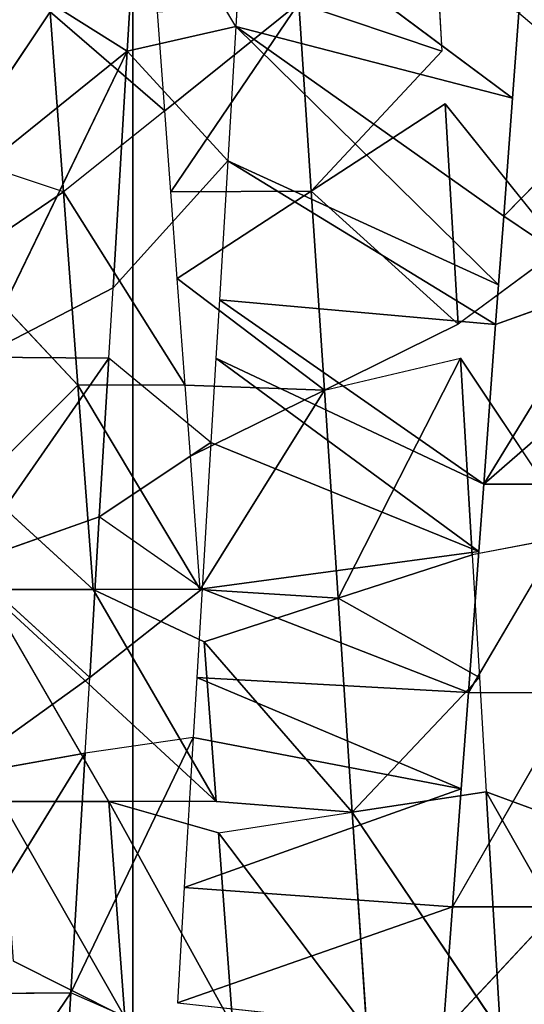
# Model space of a CAD drawing. Extents: x 143 to 263, y -61 to 82.
# Tile 556 of 656: x 246.977 to 247.389, y 72.231 to 73.035. Entities that reach past the tile are written whole.
import ezdxf

# ---------------------------------------------------------------- set-up
doc = ezdxf.new("R2010")
doc.units = 0
doc.header["$LTSCALE"] = 25.4
doc.layers.get('0').update_dxf_attribs({"color": 13, "linetype": 'CONTINUOUS'})

# ---------------------------------------------------------------- blocks, each defined once
blk = doc.blocks.new('ICE-BALL-8126_STL')
at = {"color": 41}
for p, q in [((9.26165, 43.60299, 93.5461), (9.35798, 43.50833, 93.49896)), ((9.41407, 43.59167, 93.47514), (9.35798, 43.50833, 93.49896)), ((9.57662, 43.4921, 93.41992), (9.41407, 43.59167, 93.47514)), ((9.57662, 43.4921, 93.41992), (9.41407, 43.59167, 93.47514)), ((9.44628, 43.50177, 93.46261), (9.41407, 43.59167, 93.47514)), ((10, 43.59191, 96.88291), (9.82779, 43.4941, 96.87529)), ((10, 43.59191, 96.88291), (9.82779, 43.4941, 96.87529)), ((9.57662, 43.5796, 93.41992), (9.57662, 43.4921, 93.41992)), ((9.7468, 43.47946, 93.38233), (9.57662, 43.5796, 93.41992)), ((9.86082, 43.58358, 96.87794), (9.82779, 43.4941, 96.87529)), ((9.61798, 43.56905, 96.84512), (9.4739, 43.47293, 96.8106)), ((9.61798, 43.56905, 96.84512), (9.63429, 43.48253, 96.84831)), ((9.7468, 43.47946, 93.38233), (9.7468, 43.56696, 93.38233)), ((9.7468, 43.56696, 93.38233), (9.92168, 43.46647, 93.36375)), ((9.38404, 43.55505, 96.78307), (9.26615, 43.4605, 96.73956)), ((9.38404, 43.55505, 96.78307), (9.44622, 43.47128, 96.80263)), ((10.02348, 43.45891, 93.36197), (9.92168, 43.55397, 93.36375)), ((9.92168, 43.55397, 93.36375), (9.92168, 43.46647, 93.36375)), ((9.09784, 43.29588, 93.20415), (9.26165, 43.51548, 93.5461)), ((9.09784, 43.29588, 93.20415), (9.26165, 43.51548, 93.5461)), ((9.19197, 43.52068, 93.58551), (9.26165, 43.51548, 93.5461)), ((9.20315, 43.28958, 93.15316), (9.26165, 43.51548, 93.5461)), ((9.20315, 43.28958, 93.15316), (9.26165, 43.51548, 93.5461)), ((9.26165, 43.51548, 93.5461), (9.35798, 43.50833, 93.49896)), ((9.20315, 43.28958, 93.15316), (9.35798, 43.50833, 93.49896)), ((9.20315, 43.28958, 93.15316), (9.35798, 43.50833, 93.49896)), ((9.35798, 43.50833, 93.49896), (9.41407, 43.50417, 93.47514)), ((9.82779, 43.4941, 96.87529), (10.02389, 43.50584, 96.88277)), ((9.82779, 43.4941, 96.87529), (10.02389, 43.50584, 96.88277)), ((9.84452, 43.38473, 96.68659), (10.02389, 43.50584, 96.88277)), ((9.84452, 43.38473, 96.68659), (10.02389, 43.50584, 96.88277)), ((9.20315, 43.28958, 93.15316), (9.41407, 43.50417, 93.47514)), ((9.20315, 43.28958, 93.15316), (9.41407, 43.50417, 93.47514)), ((9.31275, 43.28302, 93.10803), (9.41407, 43.50417, 93.47514)), ((9.31275, 43.28302, 93.10803), (9.41407, 43.50417, 93.47514)), ((9.31275, 43.28302, 93.10803), (9.44628, 43.50177, 93.46261)), ((9.31275, 43.28302, 93.10803), (9.44628, 43.50177, 93.46261)), ((9.41407, 43.50417, 93.47514), (9.44628, 43.50177, 93.46261)), ((9.42616, 43.27624, 93.06926), (9.44628, 43.50177, 93.46261)), ((9.42616, 43.27624, 93.06926), (9.44628, 43.50177, 93.46261)), ((9.44628, 43.50177, 93.46261), (9.57662, 43.4921, 93.41992)), ((9.44628, 43.50177, 93.46261), (9.57662, 43.4921, 93.41992)), ((9.42616, 43.27624, 93.06926), (9.57662, 43.4921, 93.41992)), ((9.42616, 43.27624, 93.06926), (9.57662, 43.4921, 93.41992)), ((9.4739, 43.27338, 93.05522), (9.57662, 43.4921, 93.41992)), ((9.4739, 43.27338, 93.05522), (9.57662, 43.4921, 93.41992)), ((9.57662, 43.4921, 93.41992), (9.63165, 43.48801, 93.40559)), ((9.73448, 43.48852, 96.86475), (9.82779, 43.4941, 96.87529)), ((9.82779, 43.4941, 96.87529), (9.84452, 43.38473, 96.68659)), ((9.82779, 43.4941, 96.87529), (9.84452, 43.38473, 96.68659)), ((9.63165, 43.48801, 93.40559), (9.4739, 43.27338, 93.05522)), ((9.63165, 43.48801, 93.40559), (9.4739, 43.27338, 93.05522)), ((9.4739, 43.47293, 96.8106), (9.63429, 43.48253, 96.84831)), ((9.4739, 43.47293, 96.8106), (9.63429, 43.48253, 96.84831)), ((9.54282, 43.26926, 93.03726), (9.63165, 43.48801, 93.40559)), ((9.54282, 43.26926, 93.03726), (9.63165, 43.48801, 93.40559)), ((9.63165, 43.48801, 93.40559), (9.7468, 43.47946, 93.38233)), ((9.66213, 43.26212, 93.01241), (9.63165, 43.48801, 93.40559)), ((9.66213, 43.26212, 93.01241), (9.63165, 43.48801, 93.40559)), ((9.63429, 43.48253, 96.84831), (9.73448, 43.48852, 96.86475)), ((9.66982, 43.37315, 96.66223), (9.63429, 43.48253, 96.84831)), ((9.66982, 43.37315, 96.66223), (9.63429, 43.48253, 96.84831)), ((9.73448, 43.48852, 96.86475), (9.66982, 43.37315, 96.66223)), ((9.73448, 43.48852, 96.86475), (9.66982, 43.37315, 96.66223)), ((9.73448, 43.48852, 96.86475), (9.84452, 43.38473, 96.68659)), ((9.73448, 43.48852, 96.86475), (9.84452, 43.38473, 96.68659)), ((9.66213, 43.26212, 93.01241), (9.7468, 43.47946, 93.38233)), ((9.66213, 43.26212, 93.01241), (9.7468, 43.47946, 93.38233)), ((9.73448, 43.25779, 93.00108), (9.7468, 43.47946, 93.38233)), ((9.73448, 43.25779, 93.00108), (9.7468, 43.47946, 93.38233)), ((9.82551, 43.47361, 93.37152), (9.73448, 43.25779, 93.00108)), ((9.82551, 43.47361, 93.37152), (9.73448, 43.25779, 93.00108)), ((9.7468, 43.47946, 93.38233), (9.82551, 43.47361, 93.37152)), ((9.78343, 43.25486, 92.99497), (9.82551, 43.47361, 93.37152)), ((9.78343, 43.25486, 92.99497), (9.82551, 43.47361, 93.37152)), ((9.82551, 43.47361, 93.37152), (9.92168, 43.46647, 93.36375)), ((9.906, 43.24753, 92.98518), (9.82551, 43.47361, 93.37152)), ((9.906, 43.24753, 92.98518), (9.82551, 43.47361, 93.37152)), ((9.26615, 43.4605, 96.73956), (9.44622, 43.47128, 96.80263)), ((9.26615, 43.4605, 96.73956), (9.44622, 43.47128, 96.80263)), ((9.33744, 43.35113, 96.56404), (9.44622, 43.47128, 96.80263)), ((9.33744, 43.35113, 96.56404), (9.44622, 43.47128, 96.80263)), ((9.50002, 43.3619, 96.62098), (9.44622, 43.47128, 96.80263)), ((9.50002, 43.3619, 96.62098), (9.4739, 43.47293, 96.8106)), ((9.66982, 43.37315, 96.66223), (9.4739, 43.47293, 96.8106)), ((9.66982, 43.37315, 96.66223), (9.4739, 43.47293, 96.8106)), ((9.906, 43.24753, 92.98518), (9.92168, 43.46647, 93.36375)), ((9.906, 43.24753, 92.98518), (9.92168, 43.46647, 93.36375)), ((9.92168, 43.46647, 93.36375), (10.02348, 43.45891, 93.36197)), ((10, 43.24191, 92.98291), (9.92168, 43.46647, 93.36375)), ((10, 43.24191, 92.98291), (9.92168, 43.46647, 93.36375)), ((9.09627, 43.45034, 96.66085), (9.22312, 43.45793, 96.72147)), ((9.22312, 43.45793, 96.72147), (9.18407, 43.34096, 96.49298)), ((9.22312, 43.45793, 96.72147), (9.18407, 43.34096, 96.49298)), ((9.22312, 43.45793, 96.72147), (9.33744, 43.35113, 96.56404)), ((9.26615, 43.4605, 96.73956), (9.33744, 43.35113, 96.56404)), ((10, 43.24191, 92.98291), (10.02348, 43.45891, 93.36197)), ((10.02156, 43.39646, 96.69334), (9.84452, 43.38473, 96.68659)), ((10.02156, 43.39646, 96.69334), (9.84452, 43.38473, 96.68659)), ((9.86125, 43.27535, 96.49789), (10.02156, 43.39646, 96.69334)), ((9.86125, 43.27535, 96.49789), (10.02156, 43.39646, 96.69334)), ((9.66982, 43.37315, 96.66223), (9.84452, 43.38473, 96.68659)), ((9.66982, 43.37315, 96.66223), (9.84452, 43.38473, 96.68659)), ((9.84452, 43.38473, 96.68659), (9.70535, 43.26378, 96.47615)), ((9.84452, 43.38473, 96.68659), (9.70535, 43.26378, 96.47615)), ((9.83568, 43.27346, 96.49541), (9.84452, 43.38473, 96.68659)), ((9.86125, 43.27535, 96.49789), (9.84452, 43.38473, 96.68659)), ((9.66982, 43.37315, 96.66223), (9.50002, 43.3619, 96.62098)), ((9.66982, 43.37315, 96.66223), (9.50002, 43.3619, 96.62098)), ((9.66271, 43.26061, 96.46739), (9.66982, 43.37315, 96.66223)), ((9.66982, 43.37315, 96.66223), (9.70535, 43.26378, 96.47615)), ((9.50002, 43.3619, 96.62098), (9.33744, 43.35113, 96.56404)), ((9.50002, 43.3619, 96.62098), (9.33744, 43.35113, 96.56404)), ((9.40874, 43.24175, 96.38852), (9.50002, 43.3619, 96.62098)), ((9.40874, 43.24175, 96.38852), (9.50002, 43.3619, 96.62098)), ((9.49592, 43.24823, 96.42097), (9.50002, 43.3619, 96.62098)), ((9.49592, 43.24823, 96.42097), (9.50002, 43.3619, 96.62098)), ((9.50002, 43.3619, 96.62098), (9.55382, 43.25253, 96.43934)), ((9.50002, 43.3619, 96.62098), (9.55382, 43.25253, 96.43934)), ((9.18407, 43.34096, 96.49298), (9.33744, 43.35113, 96.56404)), ((9.18407, 43.34096, 96.49298), (9.33744, 43.35113, 96.56404)), ((9.33744, 43.35113, 96.56404), (9.33805, 43.2365, 96.35777)), ((9.40874, 43.24175, 96.38852), (9.33744, 43.35113, 96.56404)), ((9.40874, 43.24175, 96.38852), (9.33744, 43.35113, 96.56404)), ((9.33744, 43.35113, 96.56404), (9.33805, 43.2365, 96.35777)), ((9.27187, 43.23159, 96.32511), (9.18407, 43.34096, 96.49298)), ((9.18407, 43.34096, 96.49298), (9.33805, 43.2365, 96.35777)), ((9.18407, 43.34096, 96.49298), (9.33805, 43.2365, 96.35777)), ((9.27187, 43.23159, 96.32511), (9.18407, 43.34096, 96.49298)), ((9.20315, 43.28958, 93.15316), (9.06982, 43.21006, 93.21907)), ((9.09784, 43.29588, 93.20415), (9.20315, 43.28958, 93.15316)), ((9.20315, 43.28958, 93.15316), (9.22312, 43.20089, 93.14435)), ((9.20315, 43.28958, 93.15316), (9.31275, 43.28302, 93.10803)), ((9.31275, 43.28302, 93.10803), (9.22312, 43.20089, 93.14435)), ((9.31275, 43.28302, 93.10803), (9.41642, 43.18932, 93.07228)), ((9.31275, 43.28302, 93.10803), (9.42616, 43.27624, 93.06926)), ((10.01924, 43.28709, 96.50391), (9.83568, 43.18596, 96.49541)), ((10.01924, 43.28709, 96.50391), (9.83568, 43.18596, 96.49541)), ((10.01924, 43.28709, 96.50391), (9.86125, 43.27535, 96.49789)), ((10.01924, 43.28709, 96.50391), (9.86125, 43.27535, 96.49789)), ((9.42616, 43.27624, 93.06926), (9.4739, 43.27338, 93.05522)), ((9.4739, 43.27338, 93.05522), (9.54282, 43.26926, 93.03726)), ((9.83568, 43.27346, 96.49541), (9.66271, 43.17311, 96.46739)), ((9.83568, 43.27346, 96.49541), (9.66271, 43.17311, 96.46739)), ((9.83568, 43.27346, 96.49541), (9.70535, 43.26378, 96.47615)), ((9.83568, 43.27346, 96.49541), (9.70535, 43.26378, 96.47615)), ((9.86125, 43.27535, 96.49789), (9.83568, 43.18596, 96.49541)), ((9.83568, 43.27346, 96.49541), (9.83568, 43.18596, 96.49541)), ((9.54282, 43.26926, 93.03726), (9.4739, 43.18588, 93.05522)), ((9.54282, 43.26926, 93.03726), (9.60336, 43.17814, 93.02367)), ((9.54282, 43.26926, 93.03726), (9.66213, 43.26212, 93.01241)), ((9.66271, 43.26061, 96.46739), (9.49592, 43.16072, 96.42097)), ((9.66271, 43.26061, 96.46739), (9.55382, 43.25253, 96.43934)), ((9.66213, 43.26212, 93.01241), (9.60336, 43.17814, 93.02367)), ((9.66213, 43.26212, 93.01241), (9.73448, 43.17029, 93.00108)), ((9.66213, 43.26212, 93.01241), (9.73448, 43.25779, 93.00108)), ((9.70535, 43.26378, 96.47615), (9.66271, 43.17311, 96.46739)), ((9.66271, 43.26061, 96.46739), (9.66271, 43.17311, 96.46739)), ((9.73448, 43.25779, 93.00108), (9.78343, 43.25486, 92.99497)), ((9.55382, 43.25253, 96.43934), (9.49592, 43.24823, 96.42097)), ((9.78343, 43.25486, 92.99497), (9.79616, 43.1666, 92.99359)), ((9.78343, 43.25486, 92.99497), (9.99204, 43.15488, 92.98293)), ((9.78343, 43.25486, 92.99497), (9.906, 43.24753, 92.98518)), ((9.49592, 43.24823, 96.42097), (9.33805, 43.149, 96.35777)), ((9.40874, 43.24175, 96.38852), (9.33805, 43.2365, 96.35777)), ((9.49592, 43.24823, 96.42097), (9.40874, 43.24175, 96.38852)), ((9.49592, 43.24823, 96.42097), (9.49592, 43.16072, 96.42097)), ((9.906, 43.24753, 92.98518), (10, 43.24191, 92.98291)), ((9.33805, 43.2365, 96.35777), (9.27187, 43.23159, 96.32511)), ((10.02914, 43.24016, 92.98313), (9.99204, 43.15488, 92.98293)), ((9.27187, 43.23159, 96.32511), (9.19124, 43.13808, 96.27987)), ((9.27187, 43.23159, 96.32511), (9.19124, 43.22558, 96.27987)), ((9.27187, 43.23159, 96.32511), (9.33805, 43.149, 96.35777)), ((9.22312, 43.20089, 93.14435), (9.06982, 43.21006, 93.21907)), ((9.22312, 43.20089, 93.14435), (9.06982, 43.21006, 93.21907)), ((0, 43.20555, 75.32821), (21.2, 43.20555, 75.32821)), ((0, 43.20555, 75.32821), (21.2, 43.20555, 75.32821)), ((0, 43.20555, 114.53761), (21.2, 43.20555, 114.53761)), ((0, 43.20555, 114.53761), (21.2, 43.20555, 114.53761)), ((9.16018, 43.10069, 93.38557), (9.22312, 43.20089, 93.14435)), ((9.16018, 43.10069, 93.38557), (9.22312, 43.20089, 93.14435)), ((9.41642, 43.18932, 93.07228), (9.22312, 43.20089, 93.14435)), ((9.41642, 43.18932, 93.07228), (9.22312, 43.20089, 93.14435)), ((9.47311, 43.07995, 93.25304), (9.22312, 43.20089, 93.14435)), ((9.47311, 43.07995, 93.25304), (9.22312, 43.20089, 93.14435)), ((9.3119, 43.09063, 93.31239), (9.22312, 43.20089, 93.14435)), ((9.3119, 43.09063, 93.31239), (9.22312, 43.20089, 93.14435)), ((10.01172, 43.19903, 96.50398), (9.83568, 43.09845, 96.49541)), ((9.83568, 43.18596, 96.49541), (10.01172, 43.19903, 96.50398)), ((9.83568, 43.18596, 96.49541), (10.01172, 43.19903, 96.50398)), ((10.01172, 43.19903, 96.50398), (9.83568, 43.09845, 96.49541)), ((9.96606, 43.10814, 96.50366), (10.01172, 43.19903, 96.50398)), ((9.41642, 43.18932, 93.07228), (9.47311, 43.07995, 93.25304)), ((9.4739, 43.18588, 93.05522), (9.41642, 43.18932, 93.07228)), ((9.41642, 43.18932, 93.07228), (9.47311, 43.07995, 93.25304)), ((9.4739, 43.18588, 93.05522), (9.47311, 43.07995, 93.25304)), ((9.4739, 43.18588, 93.05522), (9.47311, 43.07995, 93.25304)), ((9.60336, 43.17814, 93.02367), (9.4739, 43.18588, 93.05522)), ((9.4739, 43.18588, 93.05522), (9.64189, 43.06876, 93.20916)), ((9.60336, 43.17814, 93.02367), (9.4739, 43.18588, 93.05522)), ((9.4739, 43.18588, 93.05522), (9.64189, 43.06876, 93.20916)), ((9.83568, 43.18596, 96.49541), (9.66271, 43.08561, 96.46739)), ((9.83568, 43.18596, 96.49541), (9.83568, 43.09845, 96.49541)), ((9.73448, 43.17029, 93.00108), (9.60336, 43.17814, 93.02367)), ((9.60336, 43.17814, 93.02367), (9.64189, 43.06876, 93.20916)), ((9.60336, 43.17814, 93.02367), (9.64189, 43.06876, 93.20916)), ((9.73448, 43.17029, 93.00108), (9.60336, 43.17814, 93.02367)), ((9.49592, 43.16072, 96.42097), (9.66271, 43.17311, 96.46739)), ((9.49592, 43.16072, 96.42097), (9.66271, 43.17311, 96.46739)), ((9.66271, 43.17311, 96.46739), (9.57698, 43.07925, 96.44601)), ((9.73448, 43.17029, 93.00108), (9.64189, 43.06876, 93.20916)), ((9.73448, 43.17029, 93.00108), (9.64189, 43.06876, 93.20916)), ((9.66271, 43.17311, 96.46739), (9.66271, 43.08561, 96.46739)), ((9.73448, 43.17029, 93.00108), (9.81597, 43.05723, 93.182)), ((9.73448, 43.17029, 93.00108), (9.81597, 43.05723, 93.182)), ((9.79616, 43.1666, 92.99359), (9.73448, 43.17029, 93.00108)), ((9.49592, 43.16072, 96.42097), (9.33805, 43.149, 96.35777)), ((9.49592, 43.16072, 96.42097), (9.33805, 43.149, 96.35777)), ((9.49592, 43.16072, 96.42097), (9.39479, 43.06572, 96.38278)), ((9.49592, 43.16072, 96.42097), (9.57698, 43.07925, 96.44601)), ((9.99204, 43.15488, 92.98293), (9.79616, 43.1666, 92.99359)), ((9.79616, 43.1666, 92.99359), (9.81597, 43.05723, 93.182)), ((9.79616, 43.1666, 92.99359), (9.81597, 43.05723, 93.182)), ((9.79616, 43.1666, 92.99359), (9.99281, 43.04551, 93.17237)), ((9.99204, 43.15488, 92.98293), (9.79616, 43.1666, 92.99359)), ((9.79616, 43.1666, 92.99359), (9.99281, 43.04551, 93.17237)), ((10.18803, 43.14316, 92.992), (9.99204, 43.15488, 92.98293)), ((10.18803, 43.14316, 92.992), (9.99204, 43.15488, 92.98293)), ((10.16977, 43.03378, 93.18056), (9.99204, 43.15488, 92.98293)), ((10.16977, 43.03378, 93.18056), (9.99204, 43.15488, 92.98293)), ((9.99281, 43.04551, 93.17237), (9.99204, 43.15488, 92.98293)), ((9.99281, 43.04551, 93.17237), (9.99204, 43.15488, 92.98293)), ((9.19124, 43.13808, 96.27987), (9.33805, 43.149, 96.35777)), ((9.19124, 43.13808, 96.27987), (9.33805, 43.149, 96.35777)), ((9.33805, 43.149, 96.35777), (9.30844, 43.0593, 96.34364)), ((9.33805, 43.149, 96.35777), (9.39479, 43.06572, 96.38278)), ((9.19124, 43.13808, 96.27987), (9.30844, 43.0593, 96.34364))]:
    blk.add_line(p, q, dxfattribs=at)
mesh = blk.add_polyface(dxfattribs=at)
corners = [(21.2, 45.01358, 80.03829), (0, 43.20555, 75.32821), (21.2, 43.20555, 75.32821), (0, 45.01358, 80.03829)]
mesh.append_faces([[corners[k] for k in face] for face in [(0, 1, 2), (1, 0, 3)]], dxfattribs={"vtx0": -1, "color": 41})
mesh = blk.add_polyface(dxfattribs=at)
corners = [(21.2, 43.20555, 114.53761), (0, 45.01358, 109.82753), (21.2, 45.01358, 109.82753), (0, 43.20555, 114.53761)]
mesh.append_faces([[corners[k] for k in face] for face in [(0, 1, 2), (1, 0, 3)]], dxfattribs={"vtx0": -1, "color": 41})
mesh = blk.add_polyface(dxfattribs=at)
corners = [(0, 42.68692, 119.56032), (23, 44.9885, 114.9556), (0, 44.9885, 114.9556), (23, 42.68692, 119.56032)]
mesh.append_faces([[corners[k] for k in face] for face in [(0, 1, 2), (1, 0, 3)]], dxfattribs={"vtx0": -1, "color": 41})
mesh = blk.add_polyface(dxfattribs=at)
corners = [(0, 44.9885, 74.91022), (23, 42.68692, 70.3055), (0, 42.68692, 70.3055), (23, 44.9885, 74.91022)]
mesh.append_faces([[corners[k] for k in face] for face in [(0, 1, 2), (1, 0, 3)]], dxfattribs={"vtx0": -1, "color": 41})
mesh = blk.add_polyface(dxfattribs=at)
corners = [(9.57662, 43.4921, 93.41992), (9.41407, 43.67917, 93.47514), (9.41407, 43.59167, 93.47514), (9.57662, 43.5796, 93.41992)]
mesh.append_faces([[corners[k] for k in face] for face in [(0, 1, 2), (1, 0, 3)]], dxfattribs={"vtx0": -1, "color": 41})
mesh = blk.add_polyface(dxfattribs=at)
corners = [(9.26165, 43.60299, 93.5461), (9.11957, 43.61383, 93.63166), (9.19197, 43.52068, 93.58551)]
mesh.append_faces([[corners[k] for k in face] for face in [(0, 1, 2)]], dxfattribs={"color": 41})
mesh = blk.add_polyface(dxfattribs=at)
corners = [(9.41407, 43.59167, 93.47514), (9.26165, 43.60299, 93.5461), (9.35798, 43.50833, 93.49896)]
mesh.append_faces([[corners[k] for k in face] for face in [(0, 1, 2)]], dxfattribs={"color": 41})
mesh = blk.add_polyface(dxfattribs=at)
corners = [(9.57662, 43.4921, 93.41992), (9.41407, 43.59167, 93.47514), (9.44628, 43.50177, 93.46261)]
mesh.append_faces([[corners[k] for k in face] for face in [(0, 1, 2)]], dxfattribs={"color": 41})
mesh = blk.add_polyface(dxfattribs=at)
corners = [(10.02389, 43.50584, 96.88277), (9.82779, 43.4941, 96.87529), (10, 43.59191, 96.88291)]
mesh.append_faces([[corners[k] for k in face] for face in [(0, 1, 2)]], dxfattribs={"color": 41})
mesh = blk.add_polyface(dxfattribs=at)
corners = [(10, 43.59191, 96.88291), (9.82779, 43.4941, 96.87529), (9.86082, 43.58358, 96.87794)]
mesh.append_faces([[corners[k] for k in face] for face in [(0, 1, 2)]], dxfattribs={"color": 41})
mesh = blk.add_polyface(dxfattribs=at)
corners = [(9.7468, 43.56696, 93.38233), (9.57662, 43.5796, 93.41992), (9.7468, 43.47946, 93.38233)]
mesh.append_faces([[corners[k] for k in face] for face in [(0, 1, 2)]], dxfattribs={"color": 41})
mesh = blk.add_polyface(dxfattribs=at)
corners = [(9.63429, 43.48253, 96.84831), (9.4739, 43.47293, 96.8106), (9.61798, 43.56905, 96.84512)]
mesh.append_faces([[corners[k] for k in face] for face in [(0, 1, 2)]], dxfattribs={"color": 41})
mesh = blk.add_polyface(dxfattribs=at)
corners = [(9.92168, 43.55397, 93.36375), (9.7468, 43.56696, 93.38233), (9.92168, 43.46647, 93.36375)]
mesh.append_faces([[corners[k] for k in face] for face in [(0, 1, 2)]], dxfattribs={"color": 41})
mesh = blk.add_polyface(dxfattribs=at)
corners = [(9.44622, 43.47128, 96.80263), (9.26615, 43.4605, 96.73956), (9.38404, 43.55505, 96.78307)]
mesh.append_faces([[corners[k] for k in face] for face in [(0, 1, 2)]], dxfattribs={"color": 41})
mesh = blk.add_polyface(dxfattribs=at)
corners = [(10.09803, 43.54088, 93.36486), (9.92168, 43.55397, 93.36375), (10.02348, 43.45891, 93.36197)]
mesh.append_faces([[corners[k] for k in face] for face in [(0, 1, 2)]], dxfattribs={"color": 41})
mesh = blk.add_polyface(dxfattribs=at)
corners = [(9.19197, 43.52068, 93.58551), (9.09784, 43.29588, 93.20415), (9.26165, 43.51548, 93.5461)]
mesh.append_faces([[corners[k] for k in face] for face in [(0, 1, 2)]], dxfattribs={"color": 41})
mesh = blk.add_polyface(dxfattribs=at)
corners = [(9.26165, 43.51548, 93.5461), (9.09784, 43.29588, 93.20415), (9.20315, 43.28958, 93.15316)]
mesh.append_faces([[corners[k] for k in face] for face in [(0, 1, 2)]], dxfattribs={"color": 41})
mesh = blk.add_polyface(dxfattribs=at)
corners = [(9.26165, 43.51548, 93.5461), (9.20315, 43.28958, 93.15316), (9.35798, 43.50833, 93.49896)]
mesh.append_faces([[corners[k] for k in face] for face in [(0, 1, 2)]], dxfattribs={"color": 41})
mesh = blk.add_polyface(dxfattribs=at)
corners = [(9.35798, 43.50833, 93.49896), (9.20315, 43.28958, 93.15316), (9.41407, 43.50417, 93.47514)]
mesh.append_faces([[corners[k] for k in face] for face in [(0, 1, 2)]], dxfattribs={"color": 41})
mesh = blk.add_polyface(dxfattribs=at)
corners = [(10.02389, 43.50584, 96.88277), (9.84452, 43.38473, 96.68659), (9.82779, 43.4941, 96.87529)]
mesh.append_faces([[corners[k] for k in face] for face in [(0, 1, 2)]], dxfattribs={"color": 41})
mesh = blk.add_polyface(dxfattribs=at)
corners = [(10.02389, 43.50584, 96.88277), (10.02156, 43.39646, 96.69334), (9.84452, 43.38473, 96.68659)]
mesh.append_faces([[corners[k] for k in face] for face in [(0, 1, 2)]], dxfattribs={"color": 41})
mesh = blk.add_polyface(dxfattribs=at)
corners = [(9.41407, 43.50417, 93.47514), (9.20315, 43.28958, 93.15316), (9.31275, 43.28302, 93.10803)]
mesh.append_faces([[corners[k] for k in face] for face in [(0, 1, 2)]], dxfattribs={"color": 41})
mesh = blk.add_polyface(dxfattribs=at)
corners = [(9.41407, 43.50417, 93.47514), (9.31275, 43.28302, 93.10803), (9.44628, 43.50177, 93.46261)]
mesh.append_faces([[corners[k] for k in face] for face in [(0, 1, 2)]], dxfattribs={"color": 41})
mesh = blk.add_polyface(dxfattribs=at)
corners = [(9.44628, 43.50177, 93.46261), (9.31275, 43.28302, 93.10803), (9.42616, 43.27624, 93.06926)]
mesh.append_faces([[corners[k] for k in face] for face in [(0, 1, 2)]], dxfattribs={"color": 41})
mesh = blk.add_polyface(dxfattribs=at)
corners = [(9.44628, 43.50177, 93.46261), (9.42616, 43.27624, 93.06926), (9.57662, 43.4921, 93.41992)]
mesh.append_faces([[corners[k] for k in face] for face in [(0, 1, 2)]], dxfattribs={"color": 41})
mesh = blk.add_polyface(dxfattribs=at)
corners = [(9.57662, 43.4921, 93.41992), (9.42616, 43.27624, 93.06926), (9.4739, 43.27338, 93.05522)]
mesh.append_faces([[corners[k] for k in face] for face in [(0, 1, 2)]], dxfattribs={"color": 41})
mesh = blk.add_polyface(dxfattribs=at)
corners = [(9.57662, 43.4921, 93.41992), (9.4739, 43.27338, 93.05522), (9.63165, 43.48801, 93.40559)]
mesh.append_faces([[corners[k] for k in face] for face in [(0, 1, 2)]], dxfattribs={"color": 41})
mesh = blk.add_polyface(dxfattribs=at)
corners = [(9.82779, 43.4941, 96.87529), (9.84452, 43.38473, 96.68659), (9.73448, 43.48852, 96.86475)]
mesh.append_faces([[corners[k] for k in face] for face in [(0, 1, 2)]], dxfattribs={"color": 41})
mesh = blk.add_polyface(dxfattribs=at)
corners = [(9.63165, 43.48801, 93.40559), (9.4739, 43.27338, 93.05522), (9.54282, 43.26926, 93.03726)]
mesh.append_faces([[corners[k] for k in face] for face in [(0, 1, 2)]], dxfattribs={"color": 41})
mesh = blk.add_polyface(dxfattribs=at)
corners = [(9.63429, 43.48253, 96.84831), (9.66982, 43.37315, 96.66223), (9.4739, 43.47293, 96.8106)]
mesh.append_faces([[corners[k] for k in face] for face in [(0, 1, 2)]], dxfattribs={"color": 41})
mesh = blk.add_polyface(dxfattribs=at)
corners = [(9.63165, 43.48801, 93.40559), (9.54282, 43.26926, 93.03726), (9.66213, 43.26212, 93.01241)]
mesh.append_faces([[corners[k] for k in face] for face in [(0, 1, 2)]], dxfattribs={"color": 41})
mesh = blk.add_polyface(dxfattribs=at)
corners = [(9.63165, 43.48801, 93.40559), (9.66213, 43.26212, 93.01241), (9.7468, 43.47946, 93.38233)]
mesh.append_faces([[corners[k] for k in face] for face in [(0, 1, 2)]], dxfattribs={"color": 41})
mesh = blk.add_polyface(dxfattribs=at)
corners = [(9.73448, 43.48852, 96.86475), (9.66982, 43.37315, 96.66223), (9.63429, 43.48253, 96.84831)]
mesh.append_faces([[corners[k] for k in face] for face in [(0, 1, 2)]], dxfattribs={"color": 41})
mesh = blk.add_polyface(dxfattribs=at)
corners = [(9.73448, 43.48852, 96.86475), (9.84452, 43.38473, 96.68659), (9.66982, 43.37315, 96.66223)]
mesh.append_faces([[corners[k] for k in face] for face in [(0, 1, 2)]], dxfattribs={"color": 41})
mesh = blk.add_polyface(dxfattribs=at)
corners = [(9.7468, 43.47946, 93.38233), (9.66213, 43.26212, 93.01241), (9.73448, 43.25779, 93.00108)]
mesh.append_faces([[corners[k] for k in face] for face in [(0, 1, 2)]], dxfattribs={"color": 41})
mesh = blk.add_polyface(dxfattribs=at)
corners = [(9.7468, 43.47946, 93.38233), (9.73448, 43.25779, 93.00108), (9.82551, 43.47361, 93.37152)]
mesh.append_faces([[corners[k] for k in face] for face in [(0, 1, 2)]], dxfattribs={"color": 41})
mesh = blk.add_polyface(dxfattribs=at)
corners = [(9.82551, 43.47361, 93.37152), (9.73448, 43.25779, 93.00108), (9.78343, 43.25486, 92.99497)]
mesh.append_faces([[corners[k] for k in face] for face in [(0, 1, 2)]], dxfattribs={"color": 41})
mesh = blk.add_polyface(dxfattribs=at)
corners = [(9.82551, 43.47361, 93.37152), (9.78343, 43.25486, 92.99497), (9.906, 43.24753, 92.98518)]
mesh.append_faces([[corners[k] for k in face] for face in [(0, 1, 2)]], dxfattribs={"color": 41})
mesh = blk.add_polyface(dxfattribs=at)
corners = [(9.82551, 43.47361, 93.37152), (9.906, 43.24753, 92.98518), (9.92168, 43.46647, 93.36375)]
mesh.append_faces([[corners[k] for k in face] for face in [(0, 1, 2)]], dxfattribs={"color": 41})
mesh = blk.add_polyface(dxfattribs=at)
corners = [(9.44622, 43.47128, 96.80263), (9.33744, 43.35113, 96.56404), (9.26615, 43.4605, 96.73956)]
mesh.append_faces([[corners[k] for k in face] for face in [(0, 1, 2)]], dxfattribs={"color": 41})
mesh = blk.add_polyface(dxfattribs=at)
corners = [(9.44622, 43.47128, 96.80263), (9.50002, 43.3619, 96.62098), (9.33744, 43.35113, 96.56404)]
mesh.append_faces([[corners[k] for k in face] for face in [(0, 1, 2)]], dxfattribs={"color": 41})
mesh = blk.add_polyface(dxfattribs=at)
corners = [(9.4739, 43.47293, 96.8106), (9.66982, 43.37315, 96.66223), (9.50002, 43.3619, 96.62098)]
mesh.append_faces([[corners[k] for k in face] for face in [(0, 1, 2)]], dxfattribs={"color": 41})
mesh = blk.add_polyface(dxfattribs=at)
corners = [(9.92168, 43.46647, 93.36375), (9.906, 43.24753, 92.98518), (10, 43.24191, 92.98291)]
mesh.append_faces([[corners[k] for k in face] for face in [(0, 1, 2)]], dxfattribs={"color": 41})
mesh = blk.add_polyface(dxfattribs=at)
corners = [(9.92168, 43.46647, 93.36375), (10, 43.24191, 92.98291), (10.02348, 43.45891, 93.36197)]
mesh.append_faces([[corners[k] for k in face] for face in [(0, 1, 2)]], dxfattribs={"color": 41})
mesh = blk.add_polyface(dxfattribs=at)
corners = [(9.22312, 43.45793, 96.72147), (9.18407, 43.34096, 96.49298), (9.09627, 43.45034, 96.66085)]
mesh.append_faces([[corners[k] for k in face] for face in [(0, 1, 2)]], dxfattribs={"color": 41})
mesh = blk.add_polyface(dxfattribs=at)
corners = [(9.22312, 43.45793, 96.72147), (9.33744, 43.35113, 96.56404), (9.18407, 43.34096, 96.49298)]
mesh.append_faces([[corners[k] for k in face] for face in [(0, 1, 2)]], dxfattribs={"color": 41})
mesh = blk.add_polyface(dxfattribs=at)
corners = [(10.02156, 43.39646, 96.69334), (9.86125, 43.27535, 96.49789), (9.84452, 43.38473, 96.68659)]
mesh.append_faces([[corners[k] for k in face] for face in [(0, 1, 2)]], dxfattribs={"color": 41})
mesh = blk.add_polyface(dxfattribs=at)
corners = [(10.02156, 43.39646, 96.69334), (10.01924, 43.28709, 96.50391), (9.86125, 43.27535, 96.49789)]
mesh.append_faces([[corners[k] for k in face] for face in [(0, 1, 2)]], dxfattribs={"color": 41})
mesh = blk.add_polyface(dxfattribs=at)
corners = [(9.84452, 43.38473, 96.68659), (9.70535, 43.26378, 96.47615), (9.66982, 43.37315, 96.66223)]
mesh.append_faces([[corners[k] for k in face] for face in [(0, 1, 2)]], dxfattribs={"color": 41})
mesh = blk.add_polyface(dxfattribs=at)
corners = [(9.84452, 43.38473, 96.68659), (9.83568, 43.27346, 96.49541), (9.70535, 43.26378, 96.47615)]
mesh.append_faces([[corners[k] for k in face] for face in [(0, 1, 2)]], dxfattribs={"color": 41})
mesh = blk.add_polyface(dxfattribs=at)
corners = [(9.50002, 43.3619, 96.62098), (9.66271, 43.26061, 96.46739), (9.55382, 43.25253, 96.43934), (9.66982, 43.37315, 96.66223)]
mesh.append_faces([[corners[k] for k in face] for face in [(0, 1, 2), (1, 0, 3)]], dxfattribs={"vtx0": -1, "color": 41})
mesh = blk.add_polyface(dxfattribs=at)
corners = [(9.50002, 43.3619, 96.62098), (9.40874, 43.24175, 96.38852), (9.33744, 43.35113, 96.56404)]
mesh.append_faces([[corners[k] for k in face] for face in [(0, 1, 2)]], dxfattribs={"color": 41})
mesh = blk.add_polyface(dxfattribs=at)
corners = [(9.50002, 43.3619, 96.62098), (9.49592, 43.24823, 96.42097), (9.40874, 43.24175, 96.38852)]
mesh.append_faces([[corners[k] for k in face] for face in [(0, 1, 2)]], dxfattribs={"color": 41})
mesh = blk.add_polyface(dxfattribs=at)
corners = [(9.50002, 43.3619, 96.62098), (9.55382, 43.25253, 96.43934), (9.49592, 43.24823, 96.42097)]
mesh.append_faces([[corners[k] for k in face] for face in [(0, 1, 2)]], dxfattribs={"color": 41})
mesh = blk.add_polyface(dxfattribs=at)
corners = [(9.33744, 43.35113, 96.56404), (9.33805, 43.2365, 96.35777), (9.18407, 43.34096, 96.49298)]
mesh.append_faces([[corners[k] for k in face] for face in [(0, 1, 2)]], dxfattribs={"color": 41})
mesh = blk.add_polyface(dxfattribs=at)
corners = [(9.33744, 43.35113, 96.56404), (9.40874, 43.24175, 96.38852), (9.33805, 43.2365, 96.35777)]
mesh.append_faces([[corners[k] for k in face] for face in [(0, 1, 2)]], dxfattribs={"color": 41})
mesh = blk.add_polyface(dxfattribs=at)
corners = [(9.18407, 43.34096, 96.49298), (9.27187, 43.23159, 96.32511), (9.19124, 43.22558, 96.27987)]
mesh.append_faces([[corners[k] for k in face] for face in [(0, 1, 2)]], dxfattribs={"color": 41})
mesh = blk.add_polyface(dxfattribs=at)
corners = [(9.18407, 43.34096, 96.49298), (9.33805, 43.2365, 96.35777), (9.27187, 43.23159, 96.32511)]
mesh.append_faces([[corners[k] for k in face] for face in [(0, 1, 2)]], dxfattribs={"color": 41})
mesh = blk.add_polyface(dxfattribs=at)
corners = [(9.22312, 43.20089, 93.14435), (9.20315, 43.28958, 93.15316), (9.06982, 43.21006, 93.21907)]
mesh.append_faces([[corners[k] for k in face] for face in [(0, 1, 2)]], dxfattribs={"color": 41})
mesh = blk.add_polyface(dxfattribs=at)
corners = [(9.41642, 43.18932, 93.07228), (9.31275, 43.28302, 93.10803), (9.22312, 43.20089, 93.14435)]
mesh.append_faces([[corners[k] for k in face] for face in [(0, 1, 2)]], dxfattribs={"color": 41})
mesh = blk.add_polyface(dxfattribs=at)
corners = [(10.01924, 43.28709, 96.50391), (10.01172, 43.19903, 96.50398), (9.83568, 43.18596, 96.49541)]
mesh.append_faces([[corners[k] for k in face] for face in [(0, 1, 2)]], dxfattribs={"color": 41})
mesh = blk.add_polyface(dxfattribs=at)
corners = [(10.01924, 43.28709, 96.50391), (9.83568, 43.18596, 96.49541), (9.86125, 43.27535, 96.49789)]
mesh.append_faces([[corners[k] for k in face] for face in [(0, 1, 2)]], dxfattribs={"color": 41})
mesh = blk.add_polyface(dxfattribs=at)
corners = [(9.83568, 43.27346, 96.49541), (9.66271, 43.08561, 96.46739), (9.66271, 43.17311, 96.46739), (9.83568, 43.18596, 96.49541)]
mesh.append_faces([[corners[k] for k in face] for face in [(0, 1, 2), (1, 0, 3)]], dxfattribs={"vtx0": -1, "color": 41})
mesh = blk.add_polyface(dxfattribs=at)
corners = [(9.83568, 43.27346, 96.49541), (9.66271, 43.17311, 96.46739), (9.70535, 43.26378, 96.47615)]
mesh.append_faces([[corners[k] for k in face] for face in [(0, 1, 2)]], dxfattribs={"color": 41})
mesh = blk.add_polyface(dxfattribs=at)
corners = [(9.60336, 43.17814, 93.02367), (9.54282, 43.26926, 93.03726), (9.4739, 43.18588, 93.05522)]
mesh.append_faces([[corners[k] for k in face] for face in [(0, 1, 2)]], dxfattribs={"color": 41})
mesh = blk.add_polyface(dxfattribs=at)
corners = [(9.66271, 43.17311, 96.46739), (9.49592, 43.16072, 96.42097), (9.66271, 43.26061, 96.46739)]
mesh.append_faces([[corners[k] for k in face] for face in [(0, 1, 2)]], dxfattribs={"color": 41})
mesh = blk.add_polyface(dxfattribs=at)
corners = [(9.73448, 43.17029, 93.00108), (9.66213, 43.26212, 93.01241), (9.60336, 43.17814, 93.02367)]
mesh.append_faces([[corners[k] for k in face] for face in [(0, 1, 2)]], dxfattribs={"color": 41})
mesh = blk.add_polyface(dxfattribs=at)
corners = [(9.99204, 43.15488, 92.98293), (9.78343, 43.25486, 92.99497), (9.79616, 43.1666, 92.99359)]
mesh.append_faces([[corners[k] for k in face] for face in [(0, 1, 2)]], dxfattribs={"color": 41})
mesh = blk.add_polyface(dxfattribs=at)
corners = [(9.49592, 43.16072, 96.42097), (9.33805, 43.149, 96.35777), (9.49592, 43.24823, 96.42097)]
mesh.append_faces([[corners[k] for k in face] for face in [(0, 1, 2)]], dxfattribs={"color": 41})
mesh = blk.add_polyface(dxfattribs=at)
corners = [(10.18803, 43.14316, 92.992), (10.02914, 43.24016, 92.98313), (9.99204, 43.15488, 92.98293)]
mesh.append_faces([[corners[k] for k in face] for face in [(0, 1, 2)]], dxfattribs={"color": 41})
mesh = blk.add_polyface(dxfattribs=at)
corners = [(9.33805, 43.149, 96.35777), (9.19124, 43.13808, 96.27987), (9.27187, 43.23159, 96.32511)]
mesh.append_faces([[corners[k] for k in face] for face in [(0, 1, 2)]], dxfattribs={"color": 41})
mesh = blk.add_polyface(dxfattribs=at)
corners = [(9.16018, 43.10069, 93.38557), (9.22312, 43.20089, 93.14435), (9.06982, 43.21006, 93.21907)]
mesh.append_faces([[corners[k] for k in face] for face in [(0, 1, 2)]], dxfattribs={"color": 41})
mesh = blk.add_polyface(dxfattribs=at)
corners = [(21.2, 43.20555, 75.32821), (0, 40.91508, 70.83291), (21.2, 40.91508, 70.83291), (0, 43.20555, 75.32821)]
mesh.append_faces([[corners[k] for k in face] for face in [(0, 1, 2), (1, 0, 3)]], dxfattribs={"vtx0": -1, "color": 41})
mesh = blk.add_polyface(dxfattribs=at)
corners = [(21.2, 40.91508, 119.03291), (0, 43.20555, 114.53761), (21.2, 43.20555, 114.53761), (0, 40.91508, 119.03291)]
mesh.append_faces([[corners[k] for k in face] for face in [(0, 1, 2), (1, 0, 3)]], dxfattribs={"vtx0": -1, "color": 41})
mesh = blk.add_polyface(dxfattribs=at)
corners = [(9.16018, 43.10069, 93.38557), (9.3119, 43.09063, 93.31239), (9.22312, 43.20089, 93.14435)]
mesh.append_faces([[corners[k] for k in face] for face in [(0, 1, 2)]], dxfattribs={"color": 41})
mesh = blk.add_polyface(dxfattribs=at)
corners = [(9.47311, 43.07995, 93.25304), (9.41642, 43.18932, 93.07228), (9.22312, 43.20089, 93.14435)]
mesh.append_faces([[corners[k] for k in face] for face in [(0, 1, 2)]], dxfattribs={"color": 41})
mesh = blk.add_polyface(dxfattribs=at)
corners = [(9.3119, 43.09063, 93.31239), (9.47311, 43.07995, 93.25304), (9.22312, 43.20089, 93.14435)]
mesh.append_faces([[corners[k] for k in face] for face in [(0, 1, 2)]], dxfattribs={"color": 41})
mesh = blk.add_polyface(dxfattribs=at)
corners = [(10.01172, 43.19903, 96.50398), (9.96606, 43.10814, 96.50366), (9.83568, 43.09845, 96.49541)]
mesh.append_faces([[corners[k] for k in face] for face in [(0, 1, 2)]], dxfattribs={"color": 41})
mesh = blk.add_polyface(dxfattribs=at)
corners = [(10.01172, 43.19903, 96.50398), (9.83568, 43.09845, 96.49541), (9.83568, 43.18596, 96.49541)]
mesh.append_faces([[corners[k] for k in face] for face in [(0, 1, 2)]], dxfattribs={"color": 41})
mesh = blk.add_polyface(dxfattribs=at)
corners = [(9.47311, 43.07995, 93.25304), (9.4739, 43.18588, 93.05522), (9.41642, 43.18932, 93.07228)]
mesh.append_faces([[corners[k] for k in face] for face in [(0, 1, 2)]], dxfattribs={"color": 41})
mesh = blk.add_polyface(dxfattribs=at)
corners = [(9.47311, 43.07995, 93.25304), (9.64189, 43.06876, 93.20916), (9.4739, 43.18588, 93.05522)]
mesh.append_faces([[corners[k] for k in face] for face in [(0, 1, 2)]], dxfattribs={"color": 41})
mesh = blk.add_polyface(dxfattribs=at)
corners = [(9.64189, 43.06876, 93.20916), (9.60336, 43.17814, 93.02367), (9.4739, 43.18588, 93.05522)]
mesh.append_faces([[corners[k] for k in face] for face in [(0, 1, 2)]], dxfattribs={"color": 41})
mesh = blk.add_polyface(dxfattribs=at)
corners = [(9.64189, 43.06876, 93.20916), (9.73448, 43.17029, 93.00108), (9.60336, 43.17814, 93.02367)]
mesh.append_faces([[corners[k] for k in face] for face in [(0, 1, 2)]], dxfattribs={"color": 41})
mesh = blk.add_polyface(dxfattribs=at)
corners = [(9.66271, 43.17311, 96.46739), (9.57698, 43.07925, 96.44601), (9.49592, 43.16072, 96.42097)]
mesh.append_faces([[corners[k] for k in face] for face in [(0, 1, 2)]], dxfattribs={"color": 41})
mesh = blk.add_polyface(dxfattribs=at)
corners = [(9.64189, 43.06876, 93.20916), (9.81597, 43.05723, 93.182), (9.73448, 43.17029, 93.00108)]
mesh.append_faces([[corners[k] for k in face] for face in [(0, 1, 2)]], dxfattribs={"color": 41})
mesh = blk.add_polyface(dxfattribs=at)
corners = [(9.81597, 43.05723, 93.182), (9.79616, 43.1666, 92.99359), (9.73448, 43.17029, 93.00108)]
mesh.append_faces([[corners[k] for k in face] for face in [(0, 1, 2)]], dxfattribs={"color": 41})
mesh = blk.add_polyface(dxfattribs=at)
corners = [(9.49592, 43.16072, 96.42097), (9.39479, 43.06572, 96.38278), (9.33805, 43.149, 96.35777)]
mesh.append_faces([[corners[k] for k in face] for face in [(0, 1, 2)]], dxfattribs={"color": 41})
mesh = blk.add_polyface(dxfattribs=at)
corners = [(9.81597, 43.05723, 93.182), (9.99281, 43.04551, 93.17237), (9.79616, 43.1666, 92.99359)]
mesh.append_faces([[corners[k] for k in face] for face in [(0, 1, 2)]], dxfattribs={"color": 41})
mesh = blk.add_polyface(dxfattribs=at)
corners = [(9.99281, 43.04551, 93.17237), (9.99204, 43.15488, 92.98293), (9.79616, 43.1666, 92.99359)]
mesh.append_faces([[corners[k] for k in face] for face in [(0, 1, 2)]], dxfattribs={"color": 41})
mesh = blk.add_polyface(dxfattribs=at)
corners = [(10.16977, 43.03378, 93.18056), (10.18803, 43.14316, 92.992), (9.99204, 43.15488, 92.98293)]
mesh.append_faces([[corners[k] for k in face] for face in [(0, 1, 2)]], dxfattribs={"color": 41})
mesh = blk.add_polyface(dxfattribs=at)
corners = [(10.16977, 43.03378, 93.18056), (9.99204, 43.15488, 92.98293), (9.99281, 43.04551, 93.17237)]
mesh.append_faces([[corners[k] for k in face] for face in [(0, 1, 2)]], dxfattribs={"color": 41})
mesh = blk.add_polyface(dxfattribs=at)
corners = [(9.33805, 43.149, 96.35777), (9.30844, 43.0593, 96.34364), (9.19124, 43.13808, 96.27987)]
mesh.append_faces([[corners[k] for k in face] for face in [(0, 1, 2)]], dxfattribs={"color": 41})

msp = doc.modelspace()

# ---------------------------------------------------------------- block references
at = {"color": 0, "rotation": 270}
msp.add_blockref('ICE-BALL-8126_STL', (203.86356, 82.23263), dxfattribs=at)

doc.saveas('drawing.dxf')
